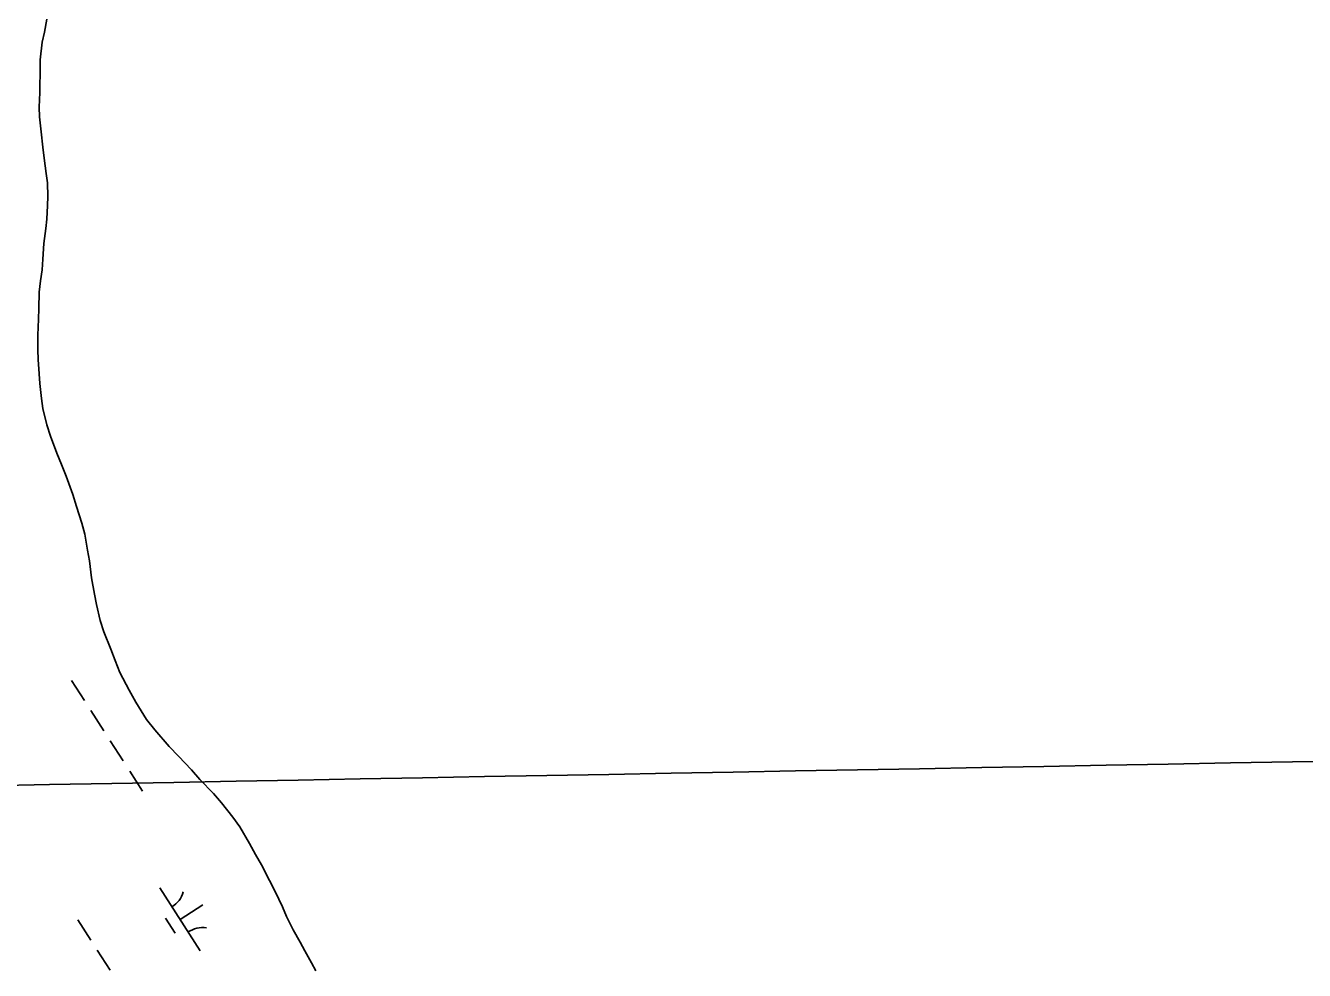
# Model space of a CAD drawing. Extents: x 3937982 to 3958556, y 219448 to 241894.
# Drawn here: x 3950220 to 3951075, y 230266 to 230898 of the extents above; entities that cross this region are included whole.
import ezdxf

# ---------------------------------------------------------------- set-up
doc = ezdxf.new("R2010")
doc.units = 0
for name, color, linetype in [('V-GRID-MAJR', 7, 'Continuous'), ('V-TOPO-SHOR', 7, 'Continuous'), ('V-WETL-SWMP', 7, 'Continuous')]:
    doc.layers.add(name, color=color, linetype=linetype)

msp = doc.modelspace()

# ---------------------------------------------------------------- linework, layer by layer
at = {"layer": 'V-GRID-MAJR'}
msp.add_spline([(3944087.88, 230278.368), (3946078.329, 230314.506), (3951399.696, 230411.652), (3955204.154, 230481.575)], degree=3, dxfattribs=at)
at = {"layer": 'V-TOPO-SHOR'}
for points in [[(3950330.597, 230400.208), (3950322.006, 230409.305), (3950315.759, 230415.885), (3950305.994, 230426.922), (3950300.522, 230433.893), (3950293.28, 230445.524), (3950288.971, 230453.472), (3950282.7, 230465.299), (3950279.557, 230473.256), (3950276.61, 230480.823), (3950271.895, 230492.462), (3950269.53, 230500.031), (3950267.152, 230510.709), (3950265.761, 230517.699), (3950263.771, 230528.574), (3950262.362, 230539.84), (3950260.969, 230547.027), (3950259.175, 230557.707), (3950257.199, 230565.084), (3950253.652, 230576.34), (3950251.286, 230584.298), (3950246.762, 230596.523), (3950243.62, 230604.283), (3950240.479, 230611.85), (3950236.346, 230623.296), (3950233.788, 230630.866), (3950231.214, 230641.738), (3950230.212, 230648.536), (3950229.198, 230658.444), (3950228.586, 230665.049), (3950227.964, 230674.568), (3950227.74, 230680.98), (3950227.892, 230690.892), (3950228.236, 230701.583), (3950228.4, 230708.579), (3950228.74, 230719.661), (3950229.68, 230727.05), (3950230.62, 230734.437), (3950231.171, 230741.632), (3950231.904, 230752.13), (3950233.221, 230762.046), (3950233.778, 230768.268), (3950234.321, 230777.599), (3950234.488, 230783.624), (3950234.255, 230792.563), (3950233.45, 230798.974), (3950232.045, 230809.267), (3950231.042, 230816.453), (3950230.026, 230826.749), (3950229.01, 230836.851), (3950228.789, 230843.264), (3950229.135, 230852.981), (3950229.121, 230856.479), (3950229.268, 230867.17), (3950229.43, 230874.944), (3950230.739, 230886.612), (3950232.264, 230893.419), (3950233.782, 230902.172)], [(3950413.774, 230265.885), (3950410.836, 230271.12), (3950406.33, 230279.263), (3950403.391, 230284.887), (3950398.691, 230293.222), (3950394.183, 230302.143), (3950391.435, 230308.545), (3950386.532, 230318.824), (3950382.807, 230326.193), (3950377.515, 230336.664), (3950373.402, 230343.644), (3950369.29, 230351.011), (3950363.023, 230362.062), (3950358.329, 230368.65), (3950350.71, 230378.138), (3950345.24, 230384.334), (3950336.26, 230393.818), (3950330.597, 230400.208)]]:
    msp.add_lwpolyline(points, dxfattribs=at)
at = {"layer": 'V-WETL-SWMP'}
for p, q in [((3950233.782, 230902.172), (3950232.265, 230893.419)), ((3950230.739, 230886.611), (3950229.429, 230874.944)), ((3950232.265, 230893.419), (3950230.739, 230886.611)), ((3950229.429, 230874.944), (3950229.268, 230867.17)), ((3950229.268, 230867.17), (3950229.12, 230856.48)), ((3950229.135, 230852.982), (3950228.789, 230843.263)), ((3950229.12, 230856.48), (3950229.135, 230852.982)), ((3950228.789, 230843.263), (3950229.011, 230836.851)), ((3950229.011, 230836.851), (3950230.026, 230826.749)), ((3950230.026, 230826.749), (3950231.042, 230816.453)), ((3950231.042, 230816.453), (3950232.045, 230809.267)), ((3950232.045, 230809.267), (3950233.45, 230798.973)), ((3950233.45, 230798.973), (3950234.255, 230792.563)), ((3950234.255, 230792.563), (3950234.488, 230783.624)), ((3950234.488, 230783.624), (3950234.32, 230777.599)), ((3950234.32, 230777.599), (3950233.777, 230768.268)), ((3950233.777, 230768.268), (3950233.221, 230762.046)), ((3950233.221, 230762.046), (3950231.903, 230752.129)), ((3950231.903, 230752.129), (3950231.171, 230741.631)), ((3950231.171, 230741.631), (3950230.619, 230734.438)), ((3950230.619, 230734.438), (3950229.68, 230727.049)), ((3950229.68, 230727.049), (3950228.74, 230719.66)), ((3950228.74, 230719.66), (3950228.399, 230708.58)), ((3950228.399, 230708.58), (3950228.235, 230701.583)), ((3950228.235, 230701.583), (3950227.892, 230690.893)), ((3950227.892, 230690.893), (3950227.741, 230680.98)), ((3950227.741, 230680.98), (3950227.963, 230674.568)), ((3950227.963, 230674.568), (3950228.587, 230665.048)), ((3950228.587, 230665.048), (3950229.199, 230658.443)), ((3950229.199, 230658.443), (3950230.213, 230648.536)), ((3950230.213, 230648.536), (3950231.214, 230641.738)), ((3950231.214, 230641.738), (3950233.788, 230630.866)), ((3950233.788, 230630.866), (3950236.347, 230623.297)), ((3950236.347, 230623.297), (3950240.478, 230611.849)), ((3950240.478, 230611.849), (3950243.62, 230604.283)), ((3950243.62, 230604.283), (3950246.763, 230596.522)), ((3950246.763, 230596.522), (3950251.286, 230584.298)), ((3950251.286, 230584.298), (3950253.652, 230576.34)), ((3950253.652, 230576.34), (3950257.199, 230565.084)), ((3950257.199, 230565.084), (3950259.175, 230557.707)), ((3950259.175, 230557.707), (3950260.97, 230547.026)), ((3950260.97, 230547.026), (3950262.361, 230539.841)), ((3950262.361, 230539.841), (3950263.77, 230528.575)), ((3950263.77, 230528.575), (3950265.761, 230517.7)), ((3950265.761, 230517.7), (3950267.151, 230510.71)), ((3950267.151, 230510.71), (3950269.53, 230500.031)), ((3950269.53, 230500.031), (3950271.895, 230492.462)), ((3950271.895, 230492.462), (3950276.609, 230480.822)), ((3950276.609, 230480.822), (3950279.557, 230473.255)), ((3950279.557, 230473.255), (3950282.701, 230465.3)), ((3950250.297, 230459.957), (3950258.957, 230446.503)), ((3950282.701, 230465.3), (3950288.971, 230453.472)), ((3950288.971, 230453.472), (3950293.281, 230445.523)), ((3950293.281, 230445.523), (3950300.522, 230433.893)), ((3950263.287, 230439.776), (3950271.947, 230426.323)), ((3950300.522, 230433.893), (3950305.994, 230426.921)), ((3950305.994, 230426.921), (3950315.759, 230415.885)), ((3950276.277, 230419.596), (3950284.936, 230406.142)), ((3950315.759, 230415.885), (3950322.006, 230409.304)), ((3950322.006, 230409.304), (3950330.597, 230400.207)), ((3950289.266, 230399.415), (3950297.926, 230385.961)), ((3950330.597, 230400.207), (3950336.26, 230393.818)), ((3950336.26, 230393.818), (3950345.241, 230384.334)), ((3950345.241, 230384.334), (3950350.71, 230378.139)), ((3950350.71, 230378.139), (3950358.33, 230368.649)), ((3950358.33, 230368.649), (3950363.023, 230362.061)), ((3950363.023, 230362.061), (3950369.29, 230351.011)), ((3950369.29, 230351.011), (3950373.403, 230343.644)), ((3950373.403, 230343.644), (3950377.514, 230336.665)), ((3950377.514, 230336.665), (3950382.807, 230326.193)), ((3950309.424, 230321.224), (3950336.486, 230279.181)), ((3950382.807, 230326.193), (3950386.531, 230318.824)), ((3950386.531, 230318.824), (3950391.434, 230308.545)), ((3950322.955, 230300.202), (3950338.09, 230309.945)), ((3950391.434, 230308.545), (3950394.183, 230302.143)), ((3950254.558, 230299.827), (3950263.218, 230286.373)), ((3950313.22, 230301.072), (3950319.715, 230290.981)), ((3950394.183, 230302.143), (3950398.691, 230293.223)), ((3950398.691, 230293.223), (3950403.392, 230284.886)), ((3950267.548, 230279.646), (3950276.207, 230266.192)), ((3950403.392, 230284.886), (3950406.331, 230279.263)), ((3950406.331, 230279.263), (3950410.836, 230271.12)), ((3950410.836, 230271.12), (3950413.774, 230265.886))]:
    msp.add_line(p, q, dxfattribs=at)
for centre, start, end in [((3950308.204, 230323.557), 301.99668, 343.540338), ((3950338.104, 230277.105), 81.996677, 123.540335)]:
    msp.add_arc(centre, 17.623, start, end, dxfattribs=at)

doc.saveas('drawing.dxf')
